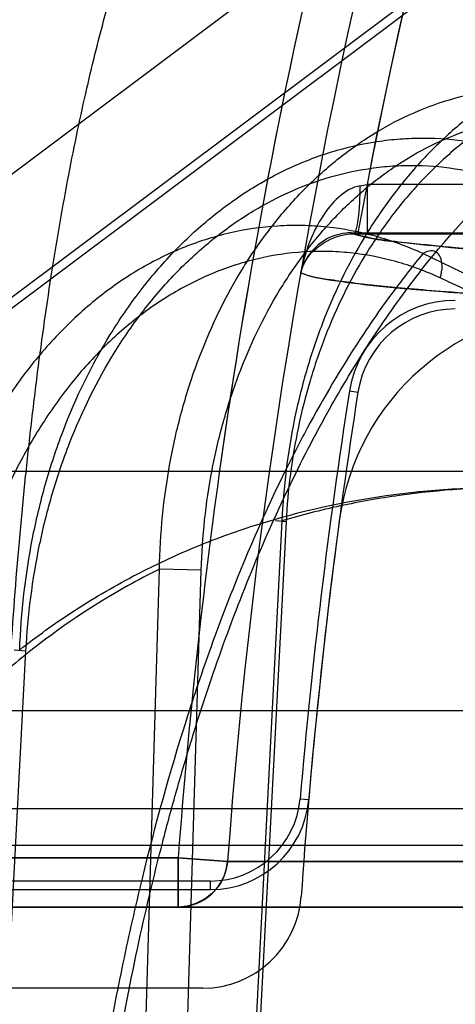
# Model space of a CAD drawing. Header units: millimetres. Extents: x 0 to 297, y 0 to 210.
# Tile 408 of 438: x 242.0358 to 242.0623, y 159.3941 to 159.454. Entities that reach past the tile are written whole.
import ezdxf

# ---------------------------------------------------------------- set-up
doc = ezdxf.new("R2010")
doc.units = ezdxf.units.MM
doc.header["$LTSCALE"] = 16.335
doc.layers.get('0').update_dxf_attribs({"linetype": 'CONTINUOUS'})
for name, color, linetype in [('AXES_REF', 7, 'CONTINUOUS'), ('INTFCLR_1', 7, 'CONTINUOUS'), ('INTFCLR_144815', 7, 'CONTINUOUS'), ('INTFCLR_72935', 7, 'CONTINUOUS')]:
    doc.layers.add(name, color=color, linetype=linetype)

msp = doc.modelspace()

# ---------------------------------------------------------------- linework, layer by layer
at = {"color": 7, "linetype": 'Continuous'}
for radius in [5.8174969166, 5.817, 5.7797484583]:
    msp.add_circle((241.4979109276, 154.8339782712), radius, dxfattribs=at)
msp.add_arc((241.4979109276, 154.8339782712), 5.76, 278.2771290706, 261.7228709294, dxfattribs=at)
at = {"layer": 'AXES_REF', "color": 7, "linetype": 'Continuous'}
msp.add_arc((241.4979109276, 154.8339782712), 5.892, 113.0826660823, 66.91733391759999, dxfattribs=at)
at = {"layer": 'AXES_REF', "color": 9, "linetype": 'Continuous'}
msp.add_arc((241.4979109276, 154.8339782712), 5.3067073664, 94.4118118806, 85.5881881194, dxfattribs=at)
at = {"layer": 'INTFCLR_1', "color": 6, "linetype": 'Continuous'}
for p, q in [((242.0698949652, 159.4705180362), (241.983652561, 159.4058362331)), ((242.0469542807, 159.3950362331), (241.987252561, 159.3950362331))]:
    msp.add_line(p, q, dxfattribs=at)
at = {"layer": 'INTFCLR_1', "color": 9, "linetype": 'Continuous'}
for p, q in [((242.0569476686, 159.4439715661), (242.0569476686, 159.4409720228)), ((242.0752948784, 159.4439715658), (242.0569476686, 159.4439715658)), ((242.0561411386, 159.4409729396), (242.0752948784, 159.4409720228)), ((242.0454545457, 159.4029782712), (241.9630786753, 159.4029782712)), ((242.0454545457, 159.4029782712), (242.0454545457, 159.3999782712)), ((242.0484438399, 159.4027569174), (242.0454545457, 159.4029782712)), ((242.0894900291, 159.4027569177), (242.0484438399, 159.4027569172)), ((241.9530786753, 159.3999782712), (242.0861160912, 159.3999782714))]:
    msp.add_line(p, q, dxfattribs=at)
at = {"layer": 'INTFCLR_1', "color": 7, "linetype": 'Continuous'}
msp.add_line((242.0529109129, 159.4385929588), (242.0530443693, 159.4389832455), dxfattribs=at)
at = {"layer": 'INTFCLR_1', "color": 9, "linetype": 'Continuous'}
for centre, radius, start, end in [((242.4100786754, 159.3759782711), 0.3626146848, 136.3898582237, 175.7650415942), ((242.4100786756, 159.3759782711), 0.3656224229, 164.4387731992, 175.7650421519), ((242.041477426, 159.530270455), 0.0876745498, 279.8859946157, 280.1630965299), ((242.0454533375, 159.402976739), 0.002998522, 270.0230873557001, 355.7959423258)]:
    msp.add_arc(centre, radius, start, end, dxfattribs=at)
at = {"layer": 'INTFCLR_1', "color": 6, "linetype": 'Continuous'}
for centre, radius, start, end in [((242.4100786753, 159.3759782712), 0.3596172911, 137.2913519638, 169.1014109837), ((242.0699865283, 159.421534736), 0.0148581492, 90.0025200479, 172.3711763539), ((242.4100786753, 159.3759782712), 0.3579879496, 172.3704883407, 176.0524738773), ((242.0469542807, 159.4010362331), 0.006, 270.0000009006, 356.0524736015)]:
    msp.add_arc(centre, radius, start, end, dxfattribs=at)
at = {"layer": 'INTFCLR_1', "color": 9, "linetype": 'Continuous'}
for points, knots in [([(242.0565301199, 159.4438977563), (242.0562988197, 159.4438574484), (242.0555719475, 159.4435766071), (242.0539308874, 159.441989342), (242.0531943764, 159.4400298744), (242.0529109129, 159.4385929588)], [0, 0, 0, 0, 0.1053888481, 0.3425786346, 1, 1, 1, 1]), ([(242.0561411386, 159.4409729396), (242.0562270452, 159.4409843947), (242.0563304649, 159.4413696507), (242.0564939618, 159.4422389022), (242.0565263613, 159.443211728), (242.0565301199, 159.4438977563)], [0, 0, 0, 0, 0.08719253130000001, 0.3098010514, 1, 1, 1, 1]), ([(242.0752948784, 159.4392838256), (242.0736082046, 159.4393683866), (242.0704793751, 159.4395350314), (242.0661597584, 159.4398118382), (242.0625795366, 159.4400775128), (242.0593236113, 159.4404222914), (242.0572279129, 159.4406331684), (242.0561411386, 159.4409729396)], [0, 0, 0, 0, 0.2632756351, 0.4884106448, 0.6749428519, 0.8224893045, 1, 1, 1, 1]), ([(242.0529109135, 159.4385929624), (242.0534969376, 159.4383325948), (242.0546192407, 159.4381815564), (242.0562193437, 159.4379468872), (242.0577620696, 159.4377819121), (242.0595580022, 159.4376115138), (242.0617689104, 159.4374323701), (242.0646076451, 159.4372318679), (242.0682538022, 159.4370084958), (242.0709754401, 159.4368635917), (242.0725044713, 159.4367869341)], [0, 0, 0, 0, 0.0976424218, 0.1690009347, 0.2472990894, 0.3335584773, 0.4437851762, 0.5850020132, 0.7668876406, 1, 1, 1, 1])]:
    msp.add_open_spline(points, degree=3, knots=knots, dxfattribs=at)
at = {"layer": 'INTFCLR_1', "color": 7, "linetype": 'Continuous'}
msp.add_open_spline([(242.0529109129, 159.4385929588), (242.052989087, 159.4388900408), (242.053549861, 159.44017749), (242.0550595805, 159.440978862), (242.0561411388, 159.4409729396)], degree=3, knots=[0, 0, 0, 0, 0.2211995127, 1, 1, 1, 1], dxfattribs=at)
at = {"layer": 'INTFCLR_144815', "color": 9, "linetype": 'Continuous'}
for p, q in [((242.8624730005, 159.4264903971), (242.0134455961, 159.4264903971)), ((242.0517673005, 159.4234938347), (242.0486778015, 159.3639782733)), ((242.0520176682, 159.4234310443), (242.0489340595, 159.363978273)), ((242.0520176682, 159.423431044), (242.0513826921, 159.4234915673)), ((242.0426171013, 159.3639782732), (242.0443066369, 159.4205578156)), ((242.0468504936, 159.4204950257), (242.0443066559, 159.4205578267)), ((242.0451603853, 159.3639782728), (242.0468504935, 159.420495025)), ((242.033457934, 159.363978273), (242.0361834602, 159.4155782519)), ((242.0354591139, 159.4156352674), (242.0361834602, 159.4155782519)), ((242.1971064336, 159.4119259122), (241.8859812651, 159.4119259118)), ((241.8919810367, 159.405978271), (242.2331329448, 159.4059782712)), ((242.034682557, 159.40374646), (242.0679865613, 159.40374646))]:
    msp.add_line(p, q, dxfattribs=at)
at = {"layer": 'INTFCLR_144815', "color": 7, "linetype": 'Continuous'}
for points, knots in [([(242.0818113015, 159.4333639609), (242.0806726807, 159.4416150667), (242.0784312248, 159.4578802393), (242.075139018, 159.4818400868), (242.0719805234, 159.5048975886), (242.0689258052, 159.5272697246), (242.0659452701, 159.5491749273), (242.0630253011, 159.5707182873), (242.0602112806, 159.5915688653), (242.0575347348, 159.6114936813), (242.0549829, 159.6305872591), (242.0525323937, 159.6490274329), (242.0501815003, 159.6668334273), (242.0479761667, 159.6836609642), (242.0459530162, 159.6992262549), (242.044158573, 159.7131575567), (242.0425711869, 159.7256011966), (242.0411936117, 159.7365110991), (242.0399789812, 159.7462362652), (242.0389118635, 159.7548785), (242.0379700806, 159.7625999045), (242.0371508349, 159.7694041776), (242.0364220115, 159.7755371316), (242.0357740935, 159.7810661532), (242.035193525, 159.7860971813), (242.0346953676, 159.7904814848), (242.0342465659, 159.7944945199), (242.0338398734, 159.7981949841), (242.0334746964, 159.8015821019), (242.0331572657, 159.8045844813), (242.0328713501, 159.8073445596), (242.0326130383, 159.8098951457), (242.0323843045, 159.8122097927), (242.0321819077, 159.8143100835), (242.0320011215, 159.816237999), (242.031839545, 159.8180142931), (242.031694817, 159.8196567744), (242.0315661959, 159.8211688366), (242.0314519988, 159.8225661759), (242.0313563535, 159.8237864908), (242.0312472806, 159.8252400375), (242.0311334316, 159.8268713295), (242.031027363, 159.8285965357), (242.0309439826, 159.8301971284), (242.0308843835, 159.8316181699), (242.0308565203, 159.8329864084), (242.0308338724, 159.8342430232), (242.0309536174, 159.8354123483), (242.0308072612, 159.8371041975), (242.0313803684, 159.8370621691)], [0, 0, 0, 0, 0.06138757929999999, 0.1210085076, 0.1782451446, 0.2329101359, 0.2874228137, 0.3411758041, 0.3931381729, 0.4424864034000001, 0.4893422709, 0.5351105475, 0.5795866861, 0.6217126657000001, 0.6601913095, 0.6952690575, 0.7252356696, 0.7526450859, 0.7763143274, 0.7974677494, 0.8168227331, 0.8336433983, 0.8479779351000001, 0.8623411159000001, 0.8746715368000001, 0.8853030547, 0.8948616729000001, 0.9044322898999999, 0.9127399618, 0.9199696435, 0.9266833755, 0.9331907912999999, 0.9388638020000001, 0.9438255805, 0.9487417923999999, 0.9531350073, 0.9569710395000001, 0.9608938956, 0.9643192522, 0.9673038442, 0.9699153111, 0.9750619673, 0.9793567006, 0.9826508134, 0.9868840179, 0.9897998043, 0.9928459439, 0.9957648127, 1, 1, 1, 1]), ([(242.0543781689, 159.6351031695), (242.0544381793, 159.6346524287), (242.05456232, 159.6337204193), (242.0547331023, 159.6324387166), (242.0549040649, 159.6311561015), (242.055060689, 159.6299814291), (242.0552269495, 159.6287348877), (242.0554011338, 159.627429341), (242.0555995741, 159.6259425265), (242.0558158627, 159.62432265), (242.0560518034, 159.6225563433), (242.0563158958, 159.6205802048), (242.0566054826, 159.6184144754), (242.0569249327, 159.6160267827), (242.0572793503, 159.6133793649), (242.0576759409, 159.6104190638), (242.0581214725, 159.607096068), (242.0586113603, 159.6034454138), (242.0591621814, 159.5993446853), (242.0597760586, 159.5947794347), (242.0604657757, 159.5896562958), (242.0612389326, 159.5839212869), (242.0621019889, 159.5775281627), (242.0630654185, 159.5704014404), (242.06415036, 159.562388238), (242.0653664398, 159.5534214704), (242.0667189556, 159.5434664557), (242.0682191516, 159.5324443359), (242.0698877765, 159.5202067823), (242.0717556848, 159.5065345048), (242.0738501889, 159.4912355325), (242.0762166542, 159.4739876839), (242.0788987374, 159.4544859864), (242.0808008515, 159.4406838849), (242.0818113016, 159.4333639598)], [0, 0, 0, 0, 0.0067002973, 0.0138545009, 0.0190528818, 0.0257668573, 0.0313165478, 0.0375834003, 0.0451746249, 0.0534191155, 0.0616642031, 0.0714324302, 0.08279650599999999, 0.09386036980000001, 0.1069287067, 0.1221543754, 0.1378702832, 0.1563313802, 0.176429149, 0.1988374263, 0.2242060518, 0.2525999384, 0.2841075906, 0.3192636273, 0.3585678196, 0.4032599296, 0.4525990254, 0.5066031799, 0.5671689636, 0.6345886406, 0.7099364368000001, 0.7947030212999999, 0.8911176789, 1, 1, 1, 1])]:
    msp.add_open_spline(points, degree=3, knots=knots, dxfattribs=at)
at = {"layer": 'INTFCLR_144815', "color": 9, "linetype": 'Continuous'}
for points, knots in [([(242.0522725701, 159.4719782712), (242.0499673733, 159.4719782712), (242.0451722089, 159.4714472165), (242.0380951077, 159.4689913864), (242.0312975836, 159.4647649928), (242.0252151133, 159.4588876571), (242.0202101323, 159.4516724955), (242.0165195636, 159.4435683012), (242.014225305, 159.4350803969), (242.0135656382, 159.4293182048), (242.0134455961, 159.4264903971)], [0, 0, 0, 0, 0.1050837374, 0.21787631, 0.3387406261, 0.4670384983, 0.6007623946, 0.736684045, 0.8709766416, 1, 1, 1, 1]), ([(242.034682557, 159.40374646), (242.0347627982, 159.406285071), (242.0349753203, 159.4112726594), (242.0354545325, 159.4186174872), (242.0359821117, 159.4245670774), (242.0364792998, 159.4291754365), (242.037005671, 159.4335164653), (242.0377315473, 159.4386379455), (242.0385774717, 159.4435442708), (242.0393110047, 159.447221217), (242.0400394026, 159.450548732), (242.0409873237, 159.4543476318), (242.0422217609, 159.4584666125), (242.0435153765, 159.4620359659), (242.044680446, 159.4646534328), (242.0456500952, 159.4664654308), (242.0465562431, 159.4679544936), (242.0476944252, 159.4694953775), (242.0491625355, 159.470898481), (242.0506850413, 159.4717723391), (242.0517635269, 159.4719782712), (242.0522725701, 159.4719782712)], [0, 0, 0, 0, 0.1042635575, 0.2049087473, 0.3021266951, 0.3494296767, 0.3951775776, 0.4816294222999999, 0.5617414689, 0.5995186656, 0.6355363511, 0.7015662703, 0.7601961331, 0.8119752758, 0.8573235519, 0.8776594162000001, 0.8962984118, 0.9288575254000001, 0.9560174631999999, 0.97910347, 1, 1, 1, 1]), ([(242.0781290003, 159.4522511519), (242.076542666, 159.4525078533), (242.074086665, 159.4525706), (242.0712946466, 159.4520694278), (242.0697178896, 159.4516237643), (242.0673496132, 159.4507843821), (242.0650949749, 159.4495482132), (242.0630404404, 159.4480061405), (242.0616766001, 159.4468577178), (242.0600664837, 159.4452586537), (242.0586116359, 159.4434805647), (242.0575317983, 159.4419472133), (242.0559747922, 159.4394955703), (242.0546948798, 159.4368354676), (242.0536949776, 159.434050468), (242.0530898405, 159.4321132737), (242.0522321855, 159.4286263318), (242.0518583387, 159.4255517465), (242.0517673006, 159.4234938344)], [0, 0, 0, 0, 0.1098685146, 0.1653265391, 0.1935295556, 0.2218009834, 0.3370645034, 0.3670847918, 0.397439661, 0.4588941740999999, 0.5219269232, 0.5542432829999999, 0.5870709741, 0.7204576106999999, 0.7546908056, 0.7893863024, 0.8591629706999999, 1, 1, 1, 1]), ([(242.0769963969, 159.4505170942), (242.0755035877, 159.4507584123), (242.073191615, 159.4508162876), (242.0705629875, 159.4503441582), (242.069077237, 159.4499241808), (242.0668434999, 159.4491336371), (242.0647163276, 159.4479691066), (242.0627753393, 159.4465178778), (242.0614859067, 159.4454365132), (242.0599626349, 159.4439306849), (242.0585838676, 159.4422567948), (242.0575595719, 159.4408128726), (242.0560811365, 159.4385042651), (242.0548607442, 159.4359996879), (242.0539029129, 159.4333762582), (242.0533212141, 159.4315518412), (242.0524919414, 159.4282679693), (242.0521184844, 159.4253709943), (242.0520176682, 159.423431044)], [0, 0, 0, 0, 0.1096189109, 0.1650089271, 0.1931906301, 0.2214485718, 0.3367240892, 0.3667609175, 0.3971372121, 0.4586431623, 0.5217283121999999, 0.5540726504, 0.5869294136, 0.7204219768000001, 0.7546742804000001, 0.7893855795, 0.8591827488, 1, 1, 1, 1]), ([(242.0443066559, 159.4205578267), (242.0443494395, 159.4227127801), (242.0446646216, 159.4259343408), (242.0454898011, 159.4295946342), (242.0460874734, 159.4316260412), (242.0470860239, 159.4345384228), (242.0483930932, 159.4373152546), (242.0500104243, 159.439858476), (242.0511364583, 159.4414417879), (242.052662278, 159.4432646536), (242.0543600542, 159.444880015), (242.0558012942, 159.4460217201), (242.0579800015, 159.4475383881), (242.0603832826, 159.4486979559), (242.0628909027, 159.4493979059), (242.0645667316, 159.4497390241), (242.0675432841, 159.4500188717), (242.0701205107, 159.4496933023), (242.0717637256, 159.4492488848)], [0, 0, 0, 0, 0.1415064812, 0.2113104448, 0.2461202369, 0.280468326, 0.4134509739, 0.4460433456, 0.4782975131, 0.5409537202, 0.6017877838, 0.6317837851, 0.6615815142, 0.7760743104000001, 0.8042398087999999, 0.8324475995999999, 0.8882424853, 1, 1, 1, 1]), ([(242.0390775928, 159.3686885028), (242.0392366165, 159.3711982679), (242.0395403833, 159.3749459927), (242.0400769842, 159.3798999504), (242.0406870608, 159.384714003), (242.0415904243, 159.3905605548), (242.0429071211, 159.3973605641), (242.0441992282, 159.4028439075), (242.0452080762, 159.4065739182), (242.0458075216, 159.4086492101), (242.0467058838, 159.4116299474), (242.0481297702, 159.4159073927), (242.0502395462, 159.4213181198), (242.0521613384, 159.4255444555), (242.0535912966, 159.4283404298), (242.0544188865, 159.4298668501), (242.0556388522, 159.4320317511), (242.0575218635, 159.4350767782), (242.0610047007, 159.4398899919), (242.0643796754, 159.4435739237), (242.0674810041, 159.4462326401), (242.0693744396, 159.447703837), (242.0708224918, 159.4486779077), (242.0717636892, 159.4492488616)], [0, 0, 0, 0, 0.0839822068, 0.1255314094, 0.166399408, 0.2460266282, 0.3230456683, 0.3976498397, 0.43409919, 0.4520761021, 0.4697861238, 0.5380636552, 0.6025619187, 0.6636457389, 0.6930137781, 0.7074212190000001, 0.7216279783, 0.7760004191, 0.8268564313, 0.9199491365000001, 0.9418203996, 0.9632373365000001, 1, 1, 1, 1]), ([(242.0468504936, 159.4204950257), (242.0469117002, 159.4225323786), (242.0472377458, 159.4255758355), (242.0480446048, 159.4290315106), (242.0486236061, 159.4309489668), (242.0495855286, 159.4336978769), (242.050835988, 159.4363173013), (242.0523748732, 159.43871699), (242.0534448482, 159.4402103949), (242.0548924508, 159.4419291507), (242.0564997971, 159.443452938), (242.0578629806, 159.4445297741), (242.0599209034, 159.4459587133), (242.0621876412, 159.4470529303), (242.06455212, 159.447713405), (242.066129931, 159.4480353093), (242.068929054, 159.4482997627), (242.0713524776, 159.4479937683), (242.0728963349, 159.4475748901)], [0, 0, 0, 0, 0.1417199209, 0.211646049, 0.2465180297, 0.2809284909, 0.4141483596, 0.4467938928, 0.4790964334, 0.5418307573, 0.6027188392, 0.6327299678, 0.6625316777, 0.7769212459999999, 0.8050295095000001, 0.8331654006, 0.8887756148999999, 1, 1, 1, 1]), ([(242.0358001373, 159.4156410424), (242.0358877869, 159.4179215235), (242.0362749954, 159.4213310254), (242.0371996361, 159.4252048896), (242.0378622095, 159.4273656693), (242.0389696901, 159.4304854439), (242.0406416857, 159.4339459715), (242.0430768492, 159.437497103), (242.0451175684, 159.4398825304), (242.0473650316, 159.4419681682), (242.049403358, 159.4434406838), (242.0511148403, 159.4444356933), (242.0528517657, 159.4452911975), (242.055097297, 159.4461220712), (242.0574289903, 159.4466138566), (242.0593115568, 159.4467907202), (242.0611921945, 159.446824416), (242.0635465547, 159.4465953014), (242.0653826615, 159.4461283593), (242.066284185, 159.4458271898)], [0, 0, 0, 0, 0.1377789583, 0.206061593, 0.2402336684, 0.2741707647, 0.4059257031, 0.4705534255, 0.5337519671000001, 0.5950390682, 0.6552457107, 0.6851158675, 0.7144741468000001, 0.7720589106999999, 0.8291580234, 0.8577649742, 0.886116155, 0.9426164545, 1, 1, 1, 1]), ([(242.0361834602, 159.4155782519), (242.0362987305, 159.4177485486), (242.0367080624, 159.4209893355), (242.0376264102, 159.4246682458), (242.0382758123, 159.4267187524), (242.0393545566, 159.4296771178), (242.0409653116, 159.4329564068), (242.0432943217, 159.4363216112), (242.0452397, 159.438579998), (242.0473750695, 159.4405551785), (242.0493083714, 159.4419499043), (242.0509297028, 159.4428920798), (242.0525721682, 159.4437024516), (242.0546929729, 159.4444899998), (242.0568938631, 159.444956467), (242.0586688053, 159.4451258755), (242.0604393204, 159.4451595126), (242.0626539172, 159.4449467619), (242.0643797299, 159.4445056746), (242.0652263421, 159.4442216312)], [0, 0, 0, 0, 0.1383967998, 0.2069534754, 0.2412534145, 0.2753102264, 0.4074740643, 0.4722508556, 0.535550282, 0.5968850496, 0.6570763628, 0.6869117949, 0.7162142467, 0.7736285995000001, 0.8304669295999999, 0.8589069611, 0.8870712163, 0.9431353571, 1, 1, 1, 1]), ([(242.0603477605, 159.4397692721), (242.0594144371, 159.4401928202), (242.0575010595, 159.4408923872), (242.0550047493, 159.4413694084), (242.0530015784, 159.4414958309), (242.0510045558, 159.4414551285), (242.0490208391, 159.4411621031), (242.0470902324, 159.4406283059), (242.0451796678, 159.4399321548), (242.0428746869, 159.4387650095), (242.0407454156, 159.4372575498), (242.0391486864, 159.4358651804), (242.0376116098, 159.434333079), (242.0358462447, 159.4322066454), (242.0343184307, 159.4298664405), (242.0332317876, 159.4278720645), (242.03223076, 159.4257908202), (242.0313767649, 159.4236248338), (242.0306656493, 159.4213905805), (242.030043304, 159.4190952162), (242.0292019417, 159.4149843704), (242.0288963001, 159.4113828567), (242.0288580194, 159.4089799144)], [0, 0, 0, 0, 0.0586437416, 0.1160164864, 0.1447325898, 0.1733635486, 0.2301965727, 0.2588413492, 0.2878771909, 0.3464292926, 0.4060466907, 0.4366382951, 0.4675710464, 0.5301402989, 0.5943666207, 0.6271439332, 0.6600424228, 0.7264619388, 0.7601297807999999, 0.7941690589, 0.8624929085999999, 1, 1, 1, 1]), ([(242.0614056, 159.4382848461), (242.060531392, 159.4386858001), (242.0587372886, 159.4393497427), (242.0563924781, 159.4397976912), (242.0545092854, 159.4399158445), (242.0526284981, 159.4398747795), (242.0507586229, 159.4395957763), (242.0489373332, 159.4390884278), (242.0471316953, 159.4384252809), (242.0449494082, 159.437316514), (242.042931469, 159.4358846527), (242.0414151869, 159.4345619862), (242.0399513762, 159.4331060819), (242.0382665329, 159.4310841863), (242.0368035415, 159.4288589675), (242.035757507, 159.4269619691), (242.0347900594, 159.4249801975), (242.0339602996, 159.4229165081), (242.0332621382, 159.4207868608), (242.0326460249, 159.4185963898), (242.0317967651, 159.4146668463), (242.0314581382, 159.4112204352), (242.0313826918, 159.4089171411)], [0, 0, 0, 0, 0.0579009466, 0.1146057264, 0.1430197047, 0.1713738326, 0.227751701, 0.2562155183, 0.2850979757, 0.3434409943, 0.402966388, 0.4335510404, 0.4645021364, 0.5271784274, 0.5915970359, 0.6245004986, 0.6575469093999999, 0.7243162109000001, 0.7581835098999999, 0.7924420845, 0.8612617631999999, 1, 1, 1, 1]), ([(242.0603477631, 159.4397692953), (242.0597446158, 159.4390363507), (242.0587924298, 159.4378147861), (242.0575325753, 159.4360597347), (242.0556800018, 159.4333151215), (242.0540536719, 159.4305564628), (242.0515270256, 159.4257595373), (242.0498396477, 159.422040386), (242.0482401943, 159.4179824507), (242.0471604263, 159.4150708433), (242.0453445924, 159.4096864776), (242.0435658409, 159.4032516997), (242.042248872, 159.3974046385), (242.0415444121, 159.3939010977), (242.0405374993, 159.3884607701), (242.0393079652, 159.3800681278), (242.0386268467, 159.3725286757), (242.0383839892, 159.3686885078)], [0, 0, 0, 0, 0.037731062, 0.0615327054, 0.0858667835, 0.1693452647, 0.1886175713, 0.301387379, 0.3313841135, 0.3620034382, 0.4248151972, 0.5572078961, 0.6271273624, 0.6630327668, 0.6992546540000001, 0.8470480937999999, 1, 1, 1, 1]), ([(242.0614056, 159.4382848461), (242.0614769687, 159.4385295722), (242.0615882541, 159.4390559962), (242.0612937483, 159.4400718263), (242.060568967, 159.4399094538), (242.0603477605, 159.4397692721)], [0, 0, 0, 0, 0.3096377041, 0.6819038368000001, 1, 1, 1, 1]), ([(242.0936727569, 159.4169635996), (242.0890217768, 159.4215642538), (242.0784795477, 159.430144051), (242.0666570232, 159.4368133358), (242.0603477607, 159.4397692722)], [0, 0, 0, 0, 0.4842558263, 1, 1, 1, 1]), ([(242.0939544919, 159.4166792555), (242.0895047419, 159.4208992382), (242.0791985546, 159.429042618), (242.0677072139, 159.4353928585), (242.0614056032, 159.438284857)], [0, 0, 0, 0, 0.4693497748, 1, 1, 1, 1]), ([(242.0358001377, 159.4156410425), (242.0368363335, 159.416453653), (242.0390671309, 159.4180555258), (242.0425275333, 159.4200939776), (242.0455686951, 159.4215358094), (242.0479872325, 159.4224985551), (242.0517473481, 159.4238090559), (242.057613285, 159.4251725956), (242.0629480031, 159.4255483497), (242.0656271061, 159.4255483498)], [0, 0, 0, 0, 0.1234078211, 0.2570125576, 0.3758298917, 0.4384281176, 0.5008929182, 0.748925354, 1, 1, 1, 1]), ([(242.0664077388, 159.4255483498), (242.063902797, 159.4255483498), (242.0601691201, 159.4253024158), (242.0552988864, 159.4244426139), (242.0529339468, 159.4238397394), (242.0517673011, 159.4234938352)], [0, 0, 0, 0, 0.5068140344, 0.7538009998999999, 1, 1, 1, 1]), ([(242.0443068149, 159.4205578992), (242.0436518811, 159.4202311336), (242.0408483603, 159.4187466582), (242.0371538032, 159.4162589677), (242.033365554, 159.4129938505), (242.0313285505, 159.4109381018), (242.030013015, 159.4094770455), (242.0291349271, 159.4084633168), (242.0276277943, 159.4066192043), (242.0255904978, 159.4038182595), (242.0233409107, 159.400207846), (242.021812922, 159.3973322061), (242.0208523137, 159.3953311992), (242.0202172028, 159.3939504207), (242.0191520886, 159.3914769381), (242.0177840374, 159.3878298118), (242.0163880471, 159.3832918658), (242.0154309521, 159.3793826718), (242.0147874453, 159.3761666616), (242.0142246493, 159.372867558), (242.0139068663, 159.3703648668), (242.0137417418, 159.3686885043)], [0, 0, 0, 0, 0.0349656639, 0.1515158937, 0.2116583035, 0.2737159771, 0.2895989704, 0.3055789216, 0.337781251, 0.4033508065, 0.4708757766, 0.5408433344, 0.5587814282, 0.5769111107, 0.613445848, 0.6874148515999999, 0.7628661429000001, 0.8401335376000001, 0.8795657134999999, 0.9195289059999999, 1, 1, 1, 1])]:
    msp.add_open_spline(points, degree=3, knots=knots, dxfattribs=at)
at = {"layer": 'INTFCLR_72935', "color": 6, "linetype": 'Continuous'}
for p, q in [((242.0793431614, 159.4701164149), (242.0016278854, 159.4118364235)), ((242.0019428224, 159.4114164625), (242.0797996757, 159.4698026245)), ((242.0559901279, 159.4410239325), (242.0752948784, 159.441023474)), ((242.047418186, 159.401561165), (242.0052276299, 159.401561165)), ((242.00522763, 159.4010362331), (242.0474181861, 159.4010362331))]:
    msp.add_line(p, q, dxfattribs=at)
at = {"layer": 'INTFCLR_72935', "color": 9, "linetype": 'Continuous'}
for p, q in [((242.055875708, 159.4314015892), (242.0563943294, 159.4313204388)), ((242.0528732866, 159.4065690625), (242.0533963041, 159.4065242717)), ((241.9630505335, 159.4029782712), (242.0454545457, 159.4029782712)), ((242.0454545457, 159.3999782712), (242.0454545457, 159.4029782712)), ((242.0454545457, 159.4029782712), (242.0484438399, 159.4027569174)), ((242.0484438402, 159.4027569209), (242.0894900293, 159.4027569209)), ((242.0474181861, 159.4010362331), (242.0474181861, 159.401561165)), ((242.0861160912, 159.3999782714), (241.9530497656, 159.3999782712))]:
    msp.add_line(p, q, dxfattribs=at)
for centre, radius, start, end in [((242.4100786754, 159.3759782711), 0.3626146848, 136.3898582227, 175.7650415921), ((242.4100786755, 159.3759782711), 0.3656224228, 164.4360553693, 175.7650421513)]:
    msp.add_arc(centre, radius, start, end, dxfattribs=at)
at = {"layer": 'INTFCLR_72935', "color": 6, "linetype": 'Continuous'}
for centre, radius, start, end in [((242.4100786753, 159.3759782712), 0.3596172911, 136.8471002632, 169.5793628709), ((242.0623221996, 159.4303928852), 0.006524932, 89.99999983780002, 171.1068509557), ((242.0623221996, 159.4303928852), 0.006, 90.0000006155, 171.1068421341), ((242.4100786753, 159.3759782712), 0.3585128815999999, 171.1068503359, 175.1051770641), ((242.4100786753, 159.3759782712), 0.3579879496, 171.1068501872, 175.1051772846), ((242.0474181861, 159.4070362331), 0.005475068, 269.9999991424, 355.1051781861), ((242.0474181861, 159.4070362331), 0.006, 269.9999993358, 355.1051649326)]:
    msp.add_arc(centre, radius, start, end, dxfattribs=at)
msp.add_open_spline([(242.0559901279, 159.4410239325), (242.0555391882, 159.4410249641), (242.0541567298, 159.440743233), (242.0531085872, 159.4394954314), (242.0529109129, 159.4385929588)], degree=3, knots=[0, 0, 0, 0, 0.3280025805, 1, 1, 1, 1], dxfattribs=at)
at = {"layer": 'INTFCLR_72935', "color": 9, "linetype": 'Continuous'}
for points, knots in [([(242.0559901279, 159.4410239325), (242.057019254, 159.4406461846), (242.0590884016, 159.4404592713), (242.0623129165, 159.4400966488), (242.0659440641, 159.439827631), (242.0703562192, 159.4395412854), (242.0735623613, 159.4393706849), (242.0752948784, 159.4392838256)], [0, 0, 0, 0, 0.1695112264, 0.3160700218, 0.5036278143, 0.7317707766, 1, 1, 1, 1]), ([(242.0725044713, 159.4367869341), (242.0709397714, 159.43686538), (242.0681723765, 159.4370129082), (242.0644793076, 159.4372401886), (242.0616330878, 159.4374426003), (242.0594281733, 159.4376228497), (242.0576451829, 159.4377938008), (242.0561276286, 159.4379583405), (242.0545669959, 159.4381896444), (242.0534802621, 159.4383400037), (242.0529109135, 159.4385929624)], [0, 0, 0, 0, 0.2385485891, 0.4219732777, 0.5633764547, 0.6730316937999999, 0.7587779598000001, 0.8362029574, 0.9051367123, 1, 1, 1, 1]), ([(242.0484438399, 159.4027569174), (242.0484066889, 159.4022543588), (242.0479466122, 159.4008117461), (242.0464017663, 159.3999782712), (242.0454545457, 159.3999782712)], [0, 0, 0, 0, 0.3472623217, 1, 1, 1, 1])]:
    msp.add_open_spline(points, degree=3, knots=knots, dxfattribs=at)

doc.saveas('drawing.dxf')
